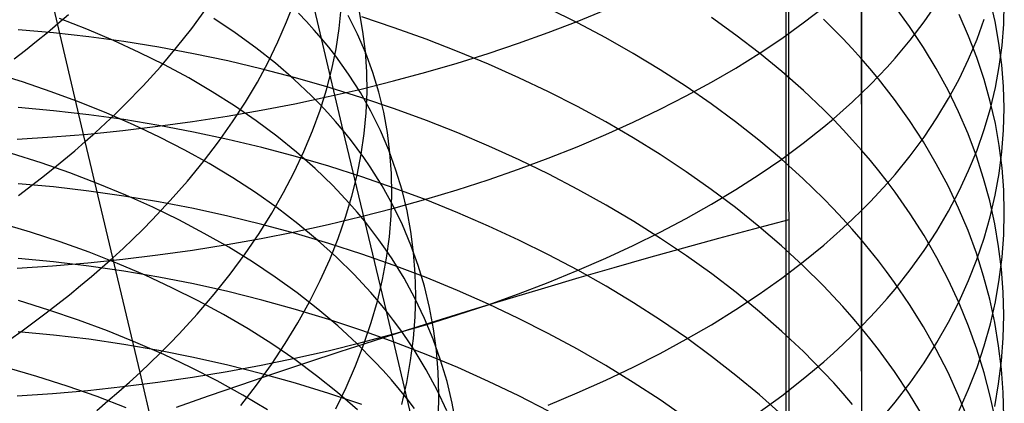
# Model space of a CAD drawing. Extents: x -383 to 1849, y -1185 to -529.
# Tile 515 of 656: x 455.49 to 468.94, y -1071.41 to -1066.17. Entities that reach past the tile are written whole.
import ezdxf

# ---------------------------------------------------------------- set-up
doc = ezdxf.new("R2010")
doc.units = 0
doc.layers.add('PREDEFINITO', color=7, linetype='CONTINUOUS')

msp = doc.modelspace()

# ---------------------------------------------------------------- linework, layer by layer
at = {"layer": 'PREDEFINITO'}
for p, q in [((465.96, -885.974, 440.631), (465.998, -1075.436, 439.084)), ((465.965, -1078.013, 439.038), (465.91, -902.932, 440.751)), ((466.994, -1064.158, 640.771), (466.987, -1066.703, 638.832)), ((456.385, -1067.838, 492.449), (455.627, -1064.6, 490.431)), ((459.615, -1066.431, 509.874), (459.311, -1065.151, 508.854)), ((466.994, -1065.557, 657.761), (466.994, -1067.178, 656.777)), ((459.137, -1066.203, 497.754), (459.242, -1065.929, 498.149)), ((467.847, -1066.203, 655.322), (468.022, -1065.95, 654.944)), ((468.817, -1066.196, 646.098), (468.748, -1065.902, 645.711)), ((468.936, -1066.235, 649.054), (468.943, -1065.945, 648.657)), ((456.012, -1066.224, 491.428), (456.154, -1066.102, 491.585)), ((457.84, -1066.291, 494.459), (458.033, -1066.027, 494.823)), ((459.407, -1066.199, 510.248), (459.298, -1066.085, 510.434)), ((459.856, -1066.294, 500.787), (459.884, -1066.019, 501.194)), ((460.18, -1066.335, 503.859), (460.131, -1066.066, 504.266)), ((463.109, -1066.217, 633.613), (462.713, -1066.019, 633.4)), ((463.108, -1066.196, 662.422), (463.495, -1066.037, 662.164)), ((466.196, -1066.218, 658.792), (466.477, -1066.003, 658.456)), ((467.649, -1066.265, 640.816), (467.444, -1065.984, 640.474)), ((455.868, -1066.346, 491.275), (456.012, -1066.224, 491.428)), ((456.406, -1066.303, 516.3), (456.032, -1066.158, 516.584)), ((458.435, -1066.353, 513.071), (458.142, -1066.156, 513.408)), ((459.018, -1066.477, 497.363), (459.137, -1066.203, 497.754)), ((459.513, -1066.314, 510.062), (459.407, -1066.199, 510.248)), ((460.106, -1066.37, 506.902), (459.978, -1066.115, 507.298)), ((460.606, -1066.283, 631.505), (460.162, -1066.136, 631.352)), ((462.711, -1066.348, 662.669), (463.108, -1066.196, 662.422)), ((463.496, -1066.422, 633.835), (463.109, -1066.217, 633.613)), ((465.276, -1066.383, 636.074), (464.944, -1066.144, 635.806)), ((465.902, -1066.429, 659.12), (466.196, -1066.218, 658.792)), ((466.605, -1066.297, 638.359), (466.471, -1066.165, 638.204)), ((467.657, -1066.453, 655.695), (467.847, -1066.203, 655.322)), ((468.455, -1066.396, 643.6), (468.326, -1066.103, 643.23)), ((468.571, -1066.44, 652.414), (468.67, -1066.165, 652.021)), ((468.87, -1066.492, 646.488), (468.817, -1066.196, 646.098)), ((468.913, -1066.524, 649.451), (468.936, -1066.235, 649.054)), ((455.951, -1066.353, 629.485), (455.467, -1066.31, 629.443)), ((455.72, -1066.467, 491.124), (455.868, -1066.346, 491.275)), ((456.434, -1066.407, 629.539), (455.951, -1066.353, 629.485)), ((456.77, -1066.457, 516.008), (456.406, -1066.303, 516.3)), ((457.633, -1066.554, 494.102), (457.84, -1066.291, 494.459)), ((458.716, -1066.557, 512.727), (458.435, -1066.353, 513.071)), ((459.615, -1066.431, 509.874), (459.513, -1066.314, 510.062)), ((459.812, -1066.572, 500.382), (459.856, -1066.294, 500.787)), ((460.219, -1066.63, 506.504), (460.106, -1066.37, 506.902)), ((460.214, -1066.608, 503.451), (460.18, -1066.335, 503.859)), ((461.042, -1066.44, 631.667), (460.606, -1066.283, 631.505)), ((462.305, -1066.494, 662.907), (462.711, -1066.348, 662.669)), ((466.736, -1066.431, 638.515), (466.605, -1066.297, 638.359)), ((467.839, -1066.551, 641.163), (467.649, -1066.265, 640.816)), ((455.568, -1066.587, 490.976), (455.72, -1066.467, 491.124)), ((456.913, -1066.473, 629.605), (456.434, -1066.407, 629.539)), ((457.123, -1066.619, 515.709), (456.77, -1066.457, 516.008)), ((457.39, -1066.55, 629.681), (456.913, -1066.473, 629.605)), ((458.885, -1066.751, 496.977), (459.018, -1066.477, 497.363)), ((459.713, -1066.55, 509.685), (459.615, -1066.431, 509.874)), ((459.908, -1067.684, 510.93), (459.615, -1066.431, 509.874)), ((461.472, -1066.606, 631.839), (461.042, -1066.44, 631.667)), ((461.89, -1066.633, 663.133), (462.305, -1066.494, 662.907)), ((463.873, -1066.636, 634.065), (463.496, -1066.422, 633.835)), ((465.596, -1066.629, 636.349), (465.276, -1066.383, 636.074)), ((465.595, -1066.634, 659.439), (465.902, -1066.429, 659.12)), ((466.864, -1066.566, 638.672), (466.736, -1066.431, 638.515)), ((467.451, -1066.699, 656.062), (467.657, -1066.453, 655.695)), ((468.569, -1066.691, 643.973), (468.455, -1066.396, 643.6)), ((468.456, -1066.712, 652.805), (468.571, -1066.44, 652.414)), ((468.909, -1066.788, 646.878), (468.87, -1066.492, 646.488)), ((455.413, -1066.707, 490.83), (455.568, -1066.587, 490.976)), ((457.466, -1066.79, 515.402), (457.123, -1066.619, 515.709)), ((457.864, -1066.638, 629.769), (457.39, -1066.55, 629.681)), ((457.411, -1066.815, 493.754), (457.633, -1066.554, 494.102)), ((458.334, -1066.737, 629.868), (457.864, -1066.638, 629.769)), ((458.983, -1066.768, 512.377), (458.716, -1066.557, 512.727)), ((459.807, -1066.67, 509.496), (459.713, -1066.55, 509.685)), ((459.754, -1066.85, 499.98), (459.812, -1066.572, 500.382)), ((460.232, -1066.884, 503.044), (460.214, -1066.608, 503.451)), ((460.315, -1066.894, 506.104), (460.219, -1066.63, 506.504)), ((461.467, -1066.765, 663.349), (461.89, -1066.633, 663.133)), ((461.894, -1066.781, 632.021), (461.472, -1066.606, 631.839)), ((464.239, -1066.858, 634.304), (463.873, -1066.636, 634.065)), ((465.274, -1066.833, 659.75), (465.595, -1066.634, 659.439)), ((465.903, -1066.881, 636.633), (465.596, -1066.629, 636.349)), ((466.987, -1066.703, 638.832), (466.864, -1066.566, 638.672)), ((468.014, -1066.841, 641.515), (467.839, -1066.551, 641.163)), ((468.875, -1066.812, 649.847), (468.913, -1066.524, 649.451)), ((458.8, -1066.847, 629.977), (458.334, -1066.737, 629.868)), ((458.737, -1067.025, 496.597), (458.885, -1066.751, 496.977)), ((459.236, -1066.986, 512.023), (458.983, -1066.768, 512.377)), ((459.897, -1066.792, 509.305), (459.807, -1066.67, 509.496)), ((461.037, -1066.89, 663.553), (461.467, -1066.765, 663.349)), ((467.107, -1066.841, 638.993), (466.987, -1066.703, 638.832)), ((466.987, -1066.703, 638.832), (466.994, -1067.956, 637.837)), ((467.342, -1066.821, 656.244), (467.451, -1066.699, 656.062)), ((468.327, -1066.983, 653.191), (468.456, -1066.712, 652.805)), ((468.668, -1066.989, 644.35), (468.569, -1066.691, 643.973)), ((455.526, -1067.023, 518.135), (455.123, -1066.899, 518.39)), ((457.176, -1067.075, 493.414), (457.411, -1066.815, 493.754)), ((457.798, -1066.969, 515.088), (457.466, -1066.79, 515.402)), ((459.26, -1066.967, 630.097), (458.8, -1066.847, 629.977)), ((459.681, -1067.13, 499.581), (459.754, -1066.85, 499.98)), ((459.983, -1066.916, 509.114), (459.897, -1066.792, 509.305)), ((460.236, -1067.162, 502.639), (460.232, -1066.884, 503.044)), ((460.397, -1067.163, 505.704), (460.315, -1066.894, 506.104)), ((460.599, -1067.009, 663.746), (461.037, -1066.89, 663.553)), ((462.308, -1066.965, 632.211), (461.894, -1066.781, 632.021)), ((464.595, -1067.087, 634.551), (464.239, -1066.858, 634.304)), ((464.941, -1067.027, 660.052), (465.274, -1066.833, 659.75)), ((466.197, -1067.141, 636.923), (465.903, -1066.881, 636.633)), ((467.223, -1066.98, 639.155), (467.107, -1066.841, 638.993)), ((467.23, -1066.941, 656.423), (467.342, -1066.821, 656.244)), ((468.174, -1067.135, 641.872), (468.014, -1066.841, 641.515)), ((468.821, -1067.1, 650.242), (468.875, -1066.812, 649.847)), ((468.932, -1067.085, 647.269), (468.909, -1066.788, 646.878)), ((455.92, -1067.156, 517.871), (455.526, -1067.023, 518.135)), ((458.118, -1067.156, 514.768), (457.798, -1066.969, 515.088)), ((458.574, -1067.298, 496.224), (458.737, -1067.025, 496.597)), ((459.475, -1067.212, 511.663), (459.236, -1066.986, 512.023)), ((459.716, -1067.098, 630.227), (459.26, -1066.967, 630.097)), ((460.144, -1067.167, 508.728), (459.983, -1066.916, 509.114)), ((460.155, -1067.12, 663.927), (460.599, -1067.009, 663.746)), ((462.713, -1067.158, 632.411), (462.308, -1066.965, 632.211)), ((464.597, -1067.215, 660.345), (464.941, -1067.027, 660.052)), ((467.114, -1067.06, 656.601), (467.23, -1066.941, 656.423)), ((467.335, -1067.121, 639.319), (467.223, -1066.98, 639.155)), ((468.182, -1067.25, 653.574), (468.327, -1066.983, 653.191)), ((468.752, -1067.289, 644.729), (468.668, -1066.989, 644.35)), ((456.304, -1067.298, 517.6), (455.92, -1067.156, 517.871)), ((456.926, -1067.332, 493.083), (457.176, -1067.075, 493.414)), ((458.425, -1067.351, 514.441), (458.118, -1067.156, 514.768)), ((459.593, -1067.41, 499.186), (459.681, -1067.13, 499.581)), ((459.705, -1067.224, 664.096), (460.155, -1067.12, 663.927)), ((460.166, -1067.238, 630.367), (459.716, -1067.098, 630.227)), ((460.289, -1067.424, 508.34), (460.144, -1067.167, 508.728)), ((460.224, -1067.443, 502.234), (460.236, -1067.162, 502.639)), ((460.463, -1067.436, 505.302), (460.397, -1067.163, 505.704)), ((463.109, -1067.36, 632.62), (462.713, -1067.158, 632.411)), ((464.939, -1067.324, 634.806), (464.595, -1067.087, 634.551)), ((466.477, -1067.406, 637.221), (466.197, -1067.141, 636.923)), ((466.87, -1067.295, 656.951), (466.994, -1067.178, 656.777)), ((466.994, -1067.178, 656.777), (467.114, -1067.06, 656.601)), ((466.994, -1067.178, 656.777), (466.994, -1068.778, 655.761)), ((467.444, -1067.263, 639.485), (467.335, -1067.121, 639.319)), ((468.318, -1067.432, 642.233), (468.174, -1067.135, 641.872)), ((468.753, -1067.386, 650.635), (468.821, -1067.1, 650.242)), ((468.94, -1067.383, 647.661), (468.932, -1067.085, 647.269)), ((456.68, -1067.449, 517.32), (456.304, -1067.298, 517.6)), ((458.397, -1067.57, 495.857), (458.574, -1067.298, 496.224)), ((459.249, -1067.32, 664.253), (459.705, -1067.224, 664.096)), ((459.589, -1067.328, 511.481), (459.475, -1067.212, 511.663)), ((460.609, -1067.389, 630.517), (460.166, -1067.238, 630.367)), ((464.241, -1067.397, 660.629), (464.597, -1067.215, 660.345)), ((466.743, -1067.41, 657.124), (466.87, -1067.295, 656.951)), ((467.649, -1067.551, 639.821), (467.444, -1067.263, 639.485)), ((468.022, -1067.515, 653.953), (468.182, -1067.25, 653.574)), ((468.821, -1067.591, 645.11), (468.752, -1067.289, 644.729)), ((455.951, -1067.416, 628.491), (455.467, -1067.372, 628.449)), ((456.433, -1067.471, 628.544), (455.951, -1067.416, 628.491)), ((456.796, -1067.459, 492.921), (456.926, -1067.332, 493.083)), ((458.322, -1067.49, 664.529), (458.788, -1067.409, 664.397)), ((458.721, -1067.553, 514.108), (458.425, -1067.351, 514.441)), ((458.788, -1067.409, 664.397), (459.249, -1067.32, 664.253)), ((459.49, -1067.691, 498.795), (459.593, -1067.41, 499.186)), ((459.7, -1067.445, 511.299), (459.589, -1067.328, 511.481)), ((459.806, -1067.564, 511.115), (459.7, -1067.445, 511.299)), ((460.197, -1067.726, 501.832), (460.224, -1067.443, 502.234)), ((460.418, -1067.687, 507.949), (460.289, -1067.424, 508.34)), ((460.514, -1067.712, 504.9), (460.463, -1067.436, 505.302)), ((461.046, -1067.549, 630.676), (460.609, -1067.389, 630.517)), ((463.496, -1067.57, 632.838), (463.109, -1067.36, 632.62)), ((463.873, -1067.574, 660.904), (464.241, -1067.397, 660.629)), ((465.271, -1067.568, 635.069), (464.939, -1067.324, 634.806)), ((466.612, -1067.541, 637.372), (466.477, -1067.406, 637.221)), ((466.611, -1067.525, 657.294), (466.743, -1067.41, 657.124)), ((468.448, -1067.733, 642.598), (468.318, -1067.432, 642.233)), ((468.669, -1067.671, 651.026), (468.753, -1067.386, 650.635)), ((468.932, -1067.68, 648.053), (468.94, -1067.383, 647.661)), ((456.913, -1067.538, 628.608), (456.433, -1067.471, 628.544)), ((456.663, -1067.586, 492.761), (456.796, -1067.459, 492.921)), ((457.045, -1067.609, 517.032), (456.68, -1067.449, 517.32)), ((457.39, -1067.617, 628.683), (456.913, -1067.538, 628.608)), ((457.377, -1067.628, 664.754), (457.851, -1067.563, 664.649)), ((457.851, -1067.563, 664.649), (458.322, -1067.49, 664.529)), ((458.206, -1067.841, 495.496), (458.397, -1067.57, 495.857)), ((459.003, -1067.764, 513.77), (458.721, -1067.553, 514.108)), ((459.908, -1067.684, 510.93), (459.806, -1067.564, 511.115)), ((461.476, -1067.719, 630.845), (461.046, -1067.549, 630.676)), ((463.873, -1067.788, 633.064), (463.496, -1067.57, 632.838)), ((463.496, -1067.743, 661.169), (463.873, -1067.574, 660.904)), ((465.59, -1067.819, 635.34), (465.271, -1067.568, 635.069)), ((466.476, -1067.638, 657.463), (466.611, -1067.525, 657.294)), ((466.743, -1067.678, 637.525), (466.612, -1067.541, 637.372)), ((467.839, -1067.843, 640.162), (467.649, -1067.551, 639.821)), ((467.847, -1067.776, 654.326), (468.022, -1067.515, 653.953)), ((456.385, -1067.838, 492.449), (456.526, -1067.712, 492.604)), ((456.42, -1067.734, 664.926), (456.9, -1067.685, 664.847)), ((456.526, -1067.712, 492.604), (456.663, -1067.586, 492.761)), ((456.9, -1067.685, 664.847), (457.377, -1067.628, 664.754)), ((457.401, -1067.777, 516.737), (457.045, -1067.609, 517.032)), ((457.863, -1067.707, 628.769), (457.39, -1067.617, 628.683)), ((458.333, -1067.807, 628.866), (457.863, -1067.707, 628.769)), ((459.373, -1067.973, 498.409), (459.49, -1067.691, 498.795)), ((460.007, -1067.807, 510.744), (459.908, -1067.684, 510.93)), ((460.499, -1070.154, 513.084), (459.908, -1067.684, 510.93)), ((460.532, -1067.954, 507.557), (460.418, -1067.687, 507.949)), ((460.549, -1067.992, 504.499), (460.514, -1067.712, 504.9)), ((466.196, -1067.86, 657.794), (466.476, -1067.638, 657.463)), ((466.87, -1067.816, 637.68), (466.743, -1067.678, 637.525)), ((468.57, -1067.954, 651.414), (468.669, -1067.671, 651.026)), ((468.874, -1067.893, 645.493), (468.821, -1067.591, 645.11)), ((468.91, -1067.977, 648.445), (468.932, -1067.68, 648.053)), ((455.453, -1067.805, 665.042), (455.937, -1067.774, 664.991)), ((455.937, -1067.774, 664.991), (456.42, -1067.734, 664.926)), ((456.241, -1067.962, 492.297), (456.385, -1067.838, 492.449)), ((456.761, -1069.425, 493.509), (456.385, -1067.838, 492.449)), ((457.745, -1067.954, 516.435), (457.401, -1067.777, 516.737)), ((458.001, -1068.111, 495.144), (458.206, -1067.841, 495.496)), ((458.799, -1067.919, 628.973), (458.333, -1067.807, 628.866)), ((459.271, -1067.982, 513.426), (459.003, -1067.764, 513.77)), ((460.102, -1067.931, 510.557), (460.007, -1067.807, 510.744)), ((460.156, -1068.01, 501.432), (460.197, -1067.726, 501.832)), ((461.898, -1067.898, 631.024), (461.476, -1067.719, 630.845)), ((463.108, -1067.907, 661.424), (463.496, -1067.743, 661.169)), ((464.239, -1068.015, 633.298), (463.873, -1067.788, 633.064)), ((465.897, -1068.077, 635.618), (465.59, -1067.819, 635.34)), ((466.994, -1067.956, 637.837), (466.87, -1067.816, 637.68)), ((467.657, -1068.033, 654.694), (467.847, -1067.776, 654.326)), ((468.014, -1068.14, 640.509), (467.839, -1067.843, 640.162)), ((468.562, -1068.036, 642.966), (468.448, -1067.733, 642.598)), ((456.094, -1068.086, 492.148), (456.241, -1067.962, 492.297)), ((458.078, -1068.139, 516.126), (457.745, -1067.954, 516.435)), ((459.259, -1068.042, 629.09), (458.799, -1067.919, 628.973)), ((459.241, -1068.254, 498.028), (459.373, -1067.973, 498.409)), ((459.526, -1068.207, 513.076), (459.271, -1067.982, 513.426)), ((460.193, -1068.056, 510.369), (460.102, -1067.931, 510.557)), ((460.631, -1068.226, 507.163), (460.532, -1067.954, 507.557)), ((462.313, -1068.087, 631.211), (461.898, -1067.898, 631.024)), ((462.711, -1068.064, 661.668), (463.108, -1067.907, 661.424)), ((465.902, -1068.076, 658.118), (466.196, -1067.86, 657.794)), ((466.994, -1067.956, 637.837), (466.987, -1070.381, 635.749)), ((467.114, -1068.097, 637.995), (466.994, -1067.956, 637.837)), ((468.456, -1068.234, 651.799), (468.57, -1067.954, 651.414)), ((468.872, -1068.274, 648.835), (468.91, -1067.977, 648.445)), ((468.912, -1068.197, 645.878), (468.874, -1067.893, 645.493)), ((455.781, -1068.129, 519.173), (455.377, -1068, 519.423)), ((455.943, -1068.209, 492.001), (456.094, -1068.086, 492.148)), ((457.781, -1068.378, 494.799), (458.001, -1068.111, 495.144)), ((459.715, -1068.175, 629.218), (459.259, -1068.042, 629.09)), ((460.099, -1068.296, 501.035), (460.156, -1068.01, 501.432)), ((460.279, -1068.183, 510.18), (460.193, -1068.056, 510.369)), ((460.57, -1068.274, 504.098), (460.549, -1067.992, 504.499)), ((462.305, -1068.214, 661.903), (462.711, -1068.064, 661.668)), ((462.718, -1068.284, 631.408), (462.313, -1068.087, 631.211)), ((464.594, -1068.249, 633.541), (464.239, -1068.015, 633.298)), ((465.594, -1068.288, 658.433), (465.902, -1068.076, 658.118)), ((466.191, -1068.342, 635.903), (465.897, -1068.077, 635.618)), ((467.23, -1068.239, 638.155), (467.114, -1068.097, 637.995)), ((467.451, -1068.286, 655.056), (467.657, -1068.033, 654.694)), ((468.661, -1068.342, 643.337), (468.562, -1068.036, 642.966)), ((456.176, -1068.266, 518.913), (455.781, -1068.129, 519.173)), ((455.789, -1068.331, 491.857), (455.943, -1068.209, 492.001)), ((458.4, -1068.332, 515.811), (458.078, -1068.139, 516.126)), ((459.095, -1068.535, 497.653), (459.241, -1068.254, 498.028)), ((459.767, -1068.439, 512.722), (459.526, -1068.207, 513.076)), ((460.165, -1068.318, 629.355), (459.715, -1068.175, 629.218)), ((460.441, -1068.442, 509.8), (460.279, -1068.183, 510.18)), ((460.714, -1068.502, 506.768), (460.631, -1068.226, 507.163)), ((461.89, -1068.358, 662.127), (462.305, -1068.214, 661.903)), ((464.938, -1068.491, 633.791), (464.594, -1068.249, 633.541)), ((467.342, -1068.383, 638.316), (467.23, -1068.239, 638.155)), ((468.174, -1068.441, 640.859), (468.014, -1068.14, 640.509)), ((468.327, -1068.512, 652.18), (468.456, -1068.234, 651.799)), ((468.935, -1068.502, 646.263), (468.912, -1068.197, 645.878)), ((455.472, -1068.573, 491.577), (455.789, -1068.331, 491.857)), ((456.563, -1068.413, 518.646), (456.176, -1068.266, 518.913)), ((457.547, -1068.644, 494.463), (457.781, -1068.378, 494.799)), ((458.709, -1068.533, 515.489), (458.4, -1068.332, 515.811)), ((460.028, -1068.583, 500.641), (460.099, -1068.296, 501.035)), ((460.608, -1068.472, 629.502), (460.165, -1068.318, 629.355)), ((460.575, -1068.56, 503.698), (460.57, -1068.274, 504.098)), ((461.468, -1068.495, 662.339), (461.89, -1068.358, 662.127)), ((463.115, -1068.49, 631.613), (462.718, -1068.284, 631.408)), ((465.274, -1068.493, 658.74), (465.594, -1068.288, 658.433)), ((466.471, -1068.614, 636.196), (466.191, -1068.342, 635.903)), ((467.342, -1068.411, 655.235), (467.451, -1068.286, 655.056)), ((467.45, -1068.528, 638.479), (467.342, -1068.383, 638.316)), ((468.745, -1068.649, 643.711), (468.661, -1068.342, 643.337)), ((468.819, -1068.569, 649.225), (468.872, -1068.274, 648.835)), ((455.95, -1068.457, 627.474), (455.466, -1068.413, 627.434)), ((456.432, -1068.513, 627.526), (455.95, -1068.457, 627.474)), ((456.912, -1068.581, 627.589), (456.432, -1068.513, 627.526)), ((456.94, -1068.57, 518.371), (456.563, -1068.413, 518.646)), ((459.881, -1068.558, 512.543), (459.767, -1068.439, 512.722)), ((460.588, -1068.706, 509.418), (460.441, -1068.442, 509.8)), ((461.045, -1068.635, 629.658), (460.608, -1068.472, 629.502)), ((460.782, -1068.783, 506.372), (460.714, -1068.502, 506.768)), ((461.037, -1068.624, 662.541), (461.468, -1068.495, 662.339)), ((463.502, -1068.705, 631.826), (463.115, -1068.49, 631.613)), ((465.271, -1068.74, 634.049), (464.938, -1068.491, 633.791)), ((464.941, -1068.693, 659.039), (465.274, -1068.493, 658.74)), ((467.23, -1068.534, 655.412), (467.342, -1068.411, 655.235)), ((468.318, -1068.745, 641.215), (468.174, -1068.441, 640.859)), ((468.182, -1068.787, 652.558), (468.327, -1068.512, 652.18)), ((468.943, -1068.807, 646.649), (468.935, -1068.502, 646.263)), ((457.388, -1068.661, 627.662), (456.912, -1068.581, 627.589)), ((457.307, -1068.735, 518.088), (456.94, -1068.57, 518.371)), ((457.299, -1068.907, 494.136), (457.547, -1068.644, 494.463)), ((459.006, -1068.742, 515.161), (458.709, -1068.533, 515.489)), ((458.934, -1068.815, 497.283), (459.095, -1068.535, 497.653)), ((459.992, -1068.679, 512.363), (459.881, -1068.558, 512.543)), ((459.942, -1068.871, 500.251), (460.028, -1068.583, 500.641)), ((460.565, -1068.848, 503.3), (460.575, -1068.56, 503.698)), ((460.6, -1068.746, 662.732), (461.037, -1068.624, 662.541)), ((461.475, -1068.809, 629.824), (461.045, -1068.635, 629.658)), ((466.605, -1068.752, 636.345), (466.471, -1068.614, 636.196)), ((466.994, -1068.778, 655.761), (467.114, -1068.657, 655.588)), ((467.114, -1068.657, 655.588), (467.23, -1068.534, 655.412)), ((467.656, -1068.822, 638.808), (467.45, -1068.528, 638.479)), ((468.813, -1068.959, 644.087), (468.745, -1068.649, 643.711)), ((468.751, -1068.864, 649.612), (468.819, -1068.569, 649.225)), ((457.664, -1068.908, 517.797), (457.307, -1068.735, 518.088)), ((457.862, -1068.752, 627.746), (457.388, -1068.661, 627.662)), ((458.331, -1068.855, 627.84), (457.862, -1068.752, 627.746)), ((459.29, -1068.959, 514.827), (459.006, -1068.742, 515.161)), ((460.1, -1068.801, 512.182), (459.992, -1068.679, 512.363)), ((460.156, -1068.861, 662.91), (460.6, -1068.746, 662.732)), ((460.719, -1068.976, 509.032), (460.588, -1068.706, 509.418)), ((460.834, -1069.066, 505.976), (460.782, -1068.783, 506.372)), ((463.879, -1068.928, 632.048), (463.502, -1068.705, 631.826)), ((464.596, -1068.887, 659.328), (464.941, -1068.693, 659.039)), ((465.59, -1068.996, 634.315), (465.271, -1068.74, 634.049)), ((466.736, -1068.891, 636.495), (466.605, -1068.752, 636.345)), ((466.87, -1068.899, 655.933), (466.994, -1068.778, 655.761)), ((466.994, -1068.778, 655.761), (466.994, -1070.358, 654.715)), ((468.022, -1069.059, 652.931), (468.182, -1068.787, 652.558)), ((468.448, -1069.053, 641.573), (468.318, -1068.745, 641.215)), ((457.17, -1069.038, 493.975), (457.299, -1068.907, 494.136)), ((458.01, -1069.091, 517.5), (457.664, -1068.908, 517.797)), ((458.796, -1068.968, 627.945), (458.331, -1068.855, 627.84)), ((458.759, -1069.094, 496.92), (458.934, -1068.815, 497.283)), ((459.705, -1068.968, 663.078), (460.156, -1068.861, 662.91)), ((459.841, -1069.159, 499.865), (459.942, -1068.871, 500.251)), ((460.203, -1068.925, 512), (460.1, -1068.801, 512.182)), ((460.302, -1069.051, 511.817), (460.203, -1068.925, 512)), ((460.54, -1069.137, 502.903), (460.565, -1068.848, 503.3)), ((461.897, -1068.991, 629.999), (461.475, -1068.809, 629.824)), ((464.245, -1069.159, 632.278), (463.879, -1068.928, 632.048)), ((464.24, -1069.075, 659.608), (464.596, -1068.887, 659.328)), ((465.997, -1068.904, 439.199), (465.518, -1069.032, 439.15)), ((466.864, -1069.033, 636.647), (466.736, -1068.891, 636.495)), ((466.743, -1069.017, 656.103), (466.87, -1068.899, 655.933)), ((467.846, -1069.121, 639.143), (467.656, -1068.822, 638.808)), ((468.667, -1069.156, 649.997), (468.751, -1068.864, 649.612)), ((468.935, -1069.112, 647.034), (468.943, -1068.807, 646.649)), ((455.637, -1069.075, 520.481), (455.224, -1068.951, 520.718)), ((457.037, -1069.168, 493.818), (457.17, -1069.038, 493.975)), ((459.257, -1069.093, 628.06), (458.796, -1068.968, 627.945)), ((459.249, -1069.068, 663.233), (459.705, -1068.968, 663.078)), ((459.56, -1069.183, 514.488), (459.29, -1068.959, 514.827)), ((460.398, -1069.178, 511.632), (460.302, -1069.051, 511.817)), ((460.835, -1069.251, 508.645), (460.719, -1068.976, 509.032)), ((462.311, -1069.183, 630.183), (461.897, -1068.991, 629.999)), ((465.518, -1069.032, 439.15), (465.039, -1069.162, 439.091)), ((465.897, -1069.26, 634.588), (465.59, -1068.996, 634.315)), ((466.611, -1069.135, 656.272), (466.743, -1069.017, 656.103)), ((466.987, -1069.175, 636.801), (466.864, -1069.033, 636.647)), ((467.847, -1069.327, 653.299), (468.022, -1069.059, 652.931)), ((468.562, -1069.363, 641.936), (468.448, -1069.053, 641.573)), ((468.866, -1069.27, 644.465), (468.813, -1068.959, 644.087)), ((456.041, -1069.208, 520.235), (455.637, -1069.075, 520.481)), ((456.901, -1069.297, 493.662), (457.037, -1069.168, 493.818)), ((458.345, -1069.281, 517.196), (458.01, -1069.091, 517.5)), ((458.322, -1069.243, 663.506), (458.788, -1069.159, 663.376)), ((458.569, -1069.371, 496.565), (458.759, -1069.094, 496.92)), ((458.788, -1069.159, 663.376), (459.249, -1069.068, 663.233)), ((459.712, -1069.228, 628.184), (459.257, -1069.093, 628.06)), ((459.817, -1069.415, 514.144), (459.56, -1069.183, 514.488)), ((459.725, -1069.448, 499.484), (459.841, -1069.159, 499.865)), ((460.489, -1069.307, 511.447), (460.398, -1069.178, 511.632)), ((460.501, -1069.429, 502.509), (460.54, -1069.137, 502.903)), ((460.871, -1069.354, 505.58), (460.834, -1069.066, 505.976)), ((462.717, -1069.384, 630.375), (462.311, -1069.183, 630.183)), ((463.873, -1069.256, 659.879), (464.24, -1069.075, 659.608)), ((464.601, -1069.398, 632.516), (464.245, -1069.159, 632.278)), ((465.039, -1069.162, 439.091), (464.561, -1069.293, 439.023)), ((466.477, -1069.251, 656.438), (466.611, -1069.135, 656.272)), ((467.107, -1069.32, 636.956), (466.987, -1069.175, 636.801)), ((468.021, -1069.425, 639.483), (467.846, -1069.121, 639.143)), ((468.569, -1069.447, 650.38), (468.667, -1069.156, 649.997)), ((468.912, -1069.417, 647.42), (468.935, -1069.112, 647.034)), ((456.437, -1069.35, 519.98), (456.041, -1069.208, 520.235)), ((456.761, -1069.425, 493.509), (456.901, -1069.297, 493.662)), ((457.378, -1069.386, 663.728), (457.852, -1069.319, 663.623)), ((457.852, -1069.319, 663.623), (458.322, -1069.243, 663.506)), ((458.669, -1069.48, 516.886), (458.345, -1069.281, 517.196)), ((460.162, -1069.374, 628.318), (459.712, -1069.228, 628.184)), ((460.577, -1069.438, 511.261), (460.489, -1069.307, 511.447)), ((460.935, -1069.531, 508.257), (460.835, -1069.251, 508.645)), ((463.496, -1069.431, 660.141), (463.873, -1069.256, 659.879)), ((464.561, -1069.293, 439.023), (464.083, -1069.427, 438.946)), ((466.191, -1069.53, 634.868), (465.897, -1069.26, 634.588)), ((466.196, -1069.48, 656.765), (466.477, -1069.251, 656.438)), ((467.223, -1069.465, 637.114), (467.107, -1069.32, 636.956)), ((467.657, -1069.591, 653.662), (467.847, -1069.327, 653.299)), ((468.904, -1069.582, 644.844), (468.866, -1069.27, 644.465)), ((455.951, -1069.48, 626.44), (455.467, -1069.435, 626.4)), ((456.42, -1069.494, 663.898), (456.9, -1069.444, 663.82)), ((456.825, -1069.502, 519.718), (456.437, -1069.35, 519.98)), ((456.618, -1069.553, 493.359), (456.761, -1069.425, 493.509)), ((457.133, -1070.992, 494.601), (456.761, -1069.425, 493.509)), ((456.9, -1069.444, 663.82), (457.378, -1069.386, 663.728)), ((458.365, -1069.647, 496.216), (458.569, -1069.371, 496.565)), ((459.595, -1069.736, 499.108), (459.725, -1069.448, 499.484)), ((460.059, -1069.654, 513.795), (459.817, -1069.415, 514.144)), ((460.605, -1069.53, 628.462), (460.162, -1069.374, 628.318)), ((460.446, -1069.721, 502.118), (460.501, -1069.429, 502.509)), ((460.741, -1069.704, 510.887), (460.577, -1069.438, 511.261)), ((460.894, -1069.644, 505.184), (460.871, -1069.354, 505.58)), ((463.114, -1069.594, 630.576), (462.717, -1069.384, 630.375)), ((463.108, -1069.6, 660.392), (463.496, -1069.431, 660.141)), ((464.083, -1069.427, 438.946), (463.607, -1069.563, 438.859)), ((464.945, -1069.645, 632.762), (464.601, -1069.398, 632.516)), ((467.335, -1069.613, 637.272), (467.223, -1069.465, 637.114)), ((468.181, -1069.732, 639.828), (468.021, -1069.425, 639.483)), ((468.455, -1069.735, 650.76), (468.569, -1069.447, 650.38)), ((468.661, -1069.676, 642.301), (468.562, -1069.363, 641.936)), ((468.874, -1069.721, 647.804), (468.912, -1069.417, 647.42)), ((455.453, -1069.568, 664.013), (455.937, -1069.536, 663.962)), ((455.937, -1069.536, 663.962), (456.42, -1069.494, 663.898)), ((456.433, -1069.537, 626.491), (455.951, -1069.48, 626.44)), ((456.913, -1069.607, 626.552), (456.433, -1069.537, 626.491)), ((456.471, -1069.679, 493.211), (456.618, -1069.553, 493.359)), ((457.202, -1069.663, 519.448), (456.825, -1069.502, 519.718)), ((458.98, -1069.687, 516.569), (458.669, -1069.48, 516.886)), ((461.042, -1069.696, 628.615), (460.605, -1069.53, 628.462)), ((461.02, -1069.814, 507.867), (460.935, -1069.531, 508.257)), ((462.711, -1069.762, 660.634), (463.108, -1069.6, 660.392)), ((463.501, -1069.813, 630.786), (463.114, -1069.594, 630.576)), ((463.607, -1069.563, 438.859), (463.131, -1069.7, 438.762)), ((465.902, -1069.703, 657.084), (466.196, -1069.48, 656.765)), ((466.471, -1069.808, 635.155), (466.191, -1069.53, 634.868)), ((467.451, -1069.852, 654.019), (467.657, -1069.591, 653.662)), ((468.927, -1069.895, 645.223), (468.904, -1069.582, 644.844)), ((456.321, -1069.805, 493.066), (456.471, -1069.679, 493.211)), ((457.39, -1069.688, 626.624), (456.913, -1069.607, 626.552)), ((457.57, -1069.833, 519.17), (457.202, -1069.663, 519.448)), ((457.863, -1069.781, 626.707), (457.39, -1069.688, 626.624)), ((458.147, -1069.921, 495.876), (458.365, -1069.647, 496.216)), ((459.279, -1069.903, 516.246), (458.98, -1069.687, 516.569)), ((460.175, -1069.776, 513.619), (460.059, -1069.654, 513.795)), ((460.376, -1070.015, 501.73), (460.446, -1069.721, 502.118)), ((460.889, -1069.975, 510.51), (460.741, -1069.704, 510.887)), ((460.901, -1069.937, 504.79), (460.894, -1069.644, 505.184)), ((461.471, -1069.872, 628.777), (461.042, -1069.696, 628.615)), ((463.131, -1069.7, 438.762), (462.658, -1069.84, 438.657)), ((465.277, -1069.899, 633.016), (464.945, -1069.645, 632.762)), ((465.594, -1069.92, 657.395), (465.902, -1069.703, 657.084)), ((467.444, -1069.761, 637.432), (467.335, -1069.613, 637.272)), ((468.326, -1070.043, 640.176), (468.181, -1069.732, 639.828)), ((468.745, -1069.991, 642.669), (468.661, -1069.676, 642.301)), ((468.821, -1070.024, 648.187), (468.874, -1069.721, 647.804)), ((456.168, -1069.93, 492.924), (456.321, -1069.805, 493.066)), ((457.928, -1070.012, 518.885), (457.57, -1069.833, 519.17)), ((458.333, -1069.886, 626.799), (457.863, -1069.781, 626.707)), ((459.45, -1070.024, 498.737), (459.595, -1069.736, 499.108)), ((460.287, -1069.9, 513.442), (460.175, -1069.776, 513.619)), ((461.09, -1070.102, 507.476), (461.02, -1069.814, 507.867)), ((462.658, -1069.84, 438.657), (462.186, -1069.981, 438.541)), ((462.305, -1069.917, 660.865), (462.711, -1069.762, 660.634)), ((463.878, -1070.04, 631.003), (463.501, -1069.813, 630.786)), ((466.605, -1069.949, 635.301), (466.471, -1069.808, 635.155)), ((467.342, -1069.98, 654.196), (467.451, -1069.852, 654.019)), ((467.649, -1070.062, 637.756), (467.444, -1069.761, 637.432)), ((468.325, -1070.021, 651.136), (468.455, -1069.735, 650.76)), ((455.852, -1070.177, 492.647), (456.168, -1069.93, 492.924)), ((457.915, -1070.193, 495.543), (458.147, -1069.921, 495.876)), ((458.799, -1070.002, 626.902), (458.333, -1069.886, 626.799)), ((459.259, -1070.129, 627.014), (458.799, -1070.002, 626.902)), ((459.564, -1070.126, 515.918), (459.279, -1069.903, 516.246)), ((460.395, -1070.026, 513.264), (460.287, -1069.9, 513.442)), ((461.022, -1070.252, 510.131), (460.889, -1069.975, 510.51)), ((460.892, -1070.232, 504.397), (460.901, -1069.937, 504.79)), ((461.893, -1070.058, 628.947), (461.471, -1069.872, 628.777)), ((462.186, -1069.981, 438.541), (461.716, -1070.123, 438.416)), ((461.89, -1070.065, 661.086), (462.305, -1069.917, 660.865)), ((465.274, -1070.132, 657.698), (465.594, -1069.92, 657.395)), ((465.597, -1070.161, 633.276), (465.277, -1069.899, 633.016)), ((466.736, -1070.091, 635.449), (466.605, -1069.949, 635.301)), ((467.23, -1070.107, 654.37), (467.342, -1069.98, 654.196)), ((468.813, -1070.308, 643.038), (468.745, -1069.991, 642.669)), ((468.935, -1070.208, 645.604), (468.927, -1069.895, 645.223)), ((455.885, -1070.138, 521.553), (455.471, -1070.01, 521.786)), ((456.292, -1070.276, 521.311), (455.885, -1070.138, 521.553)), ((458.275, -1070.2, 518.593), (457.928, -1070.012, 518.885)), ((459.715, -1070.267, 627.136), (459.259, -1070.129, 627.014)), ((459.291, -1070.311, 498.373), (459.45, -1070.024, 498.737)), ((459.837, -1070.356, 515.585), (459.564, -1070.126, 515.918)), ((460.292, -1070.31, 501.346), (460.376, -1070.015, 501.73)), ((460.499, -1070.154, 513.084), (460.395, -1070.026, 513.264)), ((461.144, -1070.394, 507.085), (461.09, -1070.102, 507.476)), ((461.716, -1070.123, 438.416), (461.248, -1070.268, 438.282)), ((461.468, -1070.205, 661.296), (461.89, -1070.065, 661.086)), ((462.307, -1070.253, 629.127), (461.893, -1070.058, 628.947)), ((464.244, -1070.276, 631.228), (463.878, -1070.04, 631.003)), ((464.941, -1070.338, 657.993), (465.274, -1070.132, 657.698)), ((466.864, -1070.236, 635.598), (466.736, -1070.091, 635.449)), ((467.114, -1070.233, 654.543), (467.23, -1070.107, 654.37)), ((467.839, -1070.368, 638.086), (467.649, -1070.062, 637.756)), ((468.181, -1070.303, 651.508), (468.325, -1070.021, 651.136)), ((468.455, -1070.357, 640.529), (468.326, -1070.043, 640.176)), ((468.753, -1070.325, 648.568), (468.821, -1070.024, 648.187)), ((455.523, -1070.42, 492.38), (455.852, -1070.177, 492.647)), ((457.668, -1070.462, 495.22), (457.915, -1070.193, 495.543)), ((458.61, -1070.396, 518.295), (458.275, -1070.2, 518.593)), ((460.164, -1070.416, 627.267), (459.715, -1070.267, 627.136)), ((460.599, -1070.283, 512.904), (460.499, -1070.154, 513.084)), ((460.783, -1071.353, 514.203), (460.499, -1070.154, 513.084)), ((461.248, -1070.268, 438.282), (460.783, -1070.414, 438.138)), ((460.869, -1070.529, 504.006), (460.892, -1070.232, 504.397)), ((461.139, -1070.534, 509.749), (461.022, -1070.252, 510.131)), ((461.037, -1070.339, 661.495), (461.468, -1070.205, 661.296)), ((462.712, -1070.458, 629.315), (462.307, -1070.253, 629.127)), ((465.904, -1070.43, 633.544), (465.597, -1070.161, 633.276)), ((466.987, -1070.381, 635.749), (466.864, -1070.236, 635.598)), ((466.994, -1070.358, 654.715), (467.114, -1070.233, 654.543)), ((468.927, -1070.521, 645.984), (468.935, -1070.208, 645.604)), ((456.689, -1070.424, 521.06), (456.292, -1070.276, 521.311)), ((458.935, -1070.601, 517.99), (458.61, -1070.396, 518.295)), ((459.117, -1070.596, 498.014), (459.291, -1070.311, 498.373)), ((460.095, -1070.594, 515.246), (459.837, -1070.356, 515.585)), ((460.193, -1070.605, 500.966), (460.292, -1070.31, 501.346)), ((460.696, -1070.414, 512.723), (460.599, -1070.283, 512.904)), ((460.6, -1070.465, 661.683), (461.037, -1070.339, 661.495)), ((461.183, -1070.689, 506.695), (461.144, -1070.394, 507.085)), ((464.6, -1070.519, 631.462), (464.244, -1070.276, 631.228)), ((464.596, -1070.537, 658.278), (464.941, -1070.338, 657.993)), ((466.87, -1070.482, 654.884), (466.994, -1070.358, 654.715)), ((467.107, -1070.529, 635.902), (466.987, -1070.381, 635.749)), ((466.987, -1070.381, 635.749), (466.994, -1071.574, 634.683)), ((466.994, -1070.358, 654.715), (466.994, -1071.918, 653.635)), ((468.014, -1070.678, 638.42), (467.839, -1070.368, 638.086)), ((468.021, -1070.583, 651.876), (468.181, -1070.303, 651.508)), ((468.569, -1070.674, 640.884), (468.455, -1070.357, 640.529)), ((468.669, -1070.625, 648.948), (468.753, -1070.325, 648.568)), ((468.866, -1070.627, 643.41), (468.813, -1070.308, 643.038)), ((455.182, -1070.658, 492.124), (455.523, -1070.42, 492.38)), ((455.95, -1070.48, 625.383), (455.466, -1070.434, 625.344)), ((456.432, -1070.538, 625.432), (455.95, -1070.48, 625.383)), ((456.912, -1070.608, 625.492), (456.432, -1070.538, 625.432)), ((457.078, -1070.581, 520.802), (456.689, -1070.424, 521.06)), ((457.54, -1070.596, 495.062), (457.668, -1070.462, 495.22)), ((460.156, -1070.583, 661.86), (460.6, -1070.465, 661.683)), ((460.608, -1070.575, 627.408), (460.164, -1070.416, 627.267)), ((460.783, -1070.414, 438.138), (460.321, -1070.561, 437.985)), ((460.788, -1070.546, 512.54), (460.696, -1070.414, 512.723)), ((460.831, -1070.828, 503.618), (460.869, -1070.529, 504.006)), ((461.241, -1070.821, 509.366), (461.139, -1070.534, 509.749)), ((463.109, -1070.672, 629.512), (462.712, -1070.458, 629.315)), ((464.24, -1070.73, 658.555), (464.596, -1070.537, 658.278)), ((464.944, -1070.771, 631.702), (464.6, -1070.519, 631.462)), ((466.198, -1070.706, 633.819), (465.904, -1070.43, 633.544)), ((466.743, -1070.604, 655.052), (466.87, -1070.482, 654.884)), ((467.223, -1070.677, 636.056), (467.107, -1070.529, 635.902)), ((468.904, -1070.834, 646.364), (468.927, -1070.521, 645.984)), ((457.389, -1070.691, 625.562), (456.912, -1070.608, 625.492)), ((457.458, -1070.747, 520.536), (457.078, -1070.581, 520.802)), ((457.408, -1070.729, 494.906), (457.54, -1070.596, 495.062)), ((458.929, -1070.881, 497.663), (459.117, -1070.596, 498.014)), ((459.247, -1070.814, 517.679), (458.935, -1070.601, 517.99)), ((459.705, -1070.693, 662.025), (460.156, -1070.583, 661.86)), ((460.321, -1070.561, 437.985), (459.862, -1070.709, 437.823)), ((460.079, -1070.9, 500.59), (460.193, -1070.605, 500.966)), ((460.339, -1070.84, 514.903), (460.095, -1070.594, 515.246)), ((461.045, -1070.744, 627.558), (460.608, -1070.575, 627.408)), ((460.877, -1070.68, 512.357), (460.788, -1070.546, 512.54)), ((463.496, -1070.894, 629.717), (463.109, -1070.672, 629.512)), ((466.611, -1070.725, 655.218), (466.743, -1070.604, 655.052)), ((467.846, -1070.858, 652.24), (468.021, -1070.583, 651.876)), ((468.668, -1070.994, 641.242), (468.569, -1070.674, 640.884)), ((468.57, -1070.923, 649.324), (468.669, -1070.625, 648.948)), ((468.904, -1070.946, 643.782), (468.866, -1070.627, 643.41)), ((457.272, -1070.861, 494.752), (457.408, -1070.729, 494.906)), ((457.862, -1070.785, 625.643), (457.389, -1070.691, 625.562)), ((457.828, -1070.923, 520.263), (457.458, -1070.747, 520.536)), ((458.332, -1070.892, 625.733), (457.862, -1070.785, 625.643)), ((458.788, -1070.89, 662.319), (459.249, -1070.796, 662.178)), ((459.249, -1070.796, 662.178), (459.705, -1070.693, 662.025)), ((459.862, -1070.709, 437.823), (459.407, -1070.859, 437.652)), ((461.042, -1070.953, 511.989), (460.877, -1070.68, 512.357)), ((461.475, -1070.924, 627.717), (461.045, -1070.744, 627.558)), ((461.207, -1070.987, 506.305), (461.183, -1070.689, 506.695)), ((463.873, -1070.917, 658.822), (464.24, -1070.73, 658.555)), ((465.276, -1071.03, 631.951), (464.944, -1070.771, 631.702)), ((466.478, -1070.989, 634.101), (466.198, -1070.706, 633.819)), ((466.476, -1070.844, 655.382), (466.611, -1070.725, 655.218)), ((467.335, -1070.828, 636.211), (467.223, -1070.677, 636.056)), ((468.174, -1070.992, 638.759), (468.014, -1070.678, 638.42)), ((455.724, -1071.045, 522.875), (455.302, -1070.923, 523.096)), ((457.133, -1070.992, 494.601), (457.272, -1070.861, 494.752)), ((458.187, -1071.107, 519.983), (457.828, -1070.923, 520.263)), ((458.322, -1070.977, 662.448), (458.788, -1070.89, 662.319)), ((458.797, -1071.009, 625.833), (458.332, -1070.892, 625.733)), ((458.726, -1071.163, 497.319), (458.929, -1070.881, 497.663)), ((459.407, -1070.859, 437.652), (458.955, -1071.01, 437.471)), ((459.546, -1071.035, 517.362), (459.247, -1070.814, 517.679)), ((459.95, -1071.194, 500.22), (460.079, -1070.9, 500.59)), ((460.456, -1070.966, 514.73), (460.339, -1070.84, 514.903)), ((460.778, -1071.128, 503.232), (460.831, -1070.828, 503.618)), ((461.328, -1071.112, 508.982), (461.241, -1070.821, 509.366)), ((461.897, -1071.113, 627.884), (461.475, -1070.924, 627.717)), ((463.872, -1071.126, 629.929), (463.496, -1070.894, 629.717)), ((463.496, -1071.097, 659.08), (463.873, -1070.917, 658.822)), ((466.196, -1071.079, 655.705), (466.476, -1070.844, 655.382)), ((467.443, -1070.979, 636.368), (467.335, -1070.828, 636.211)), ((467.656, -1071.13, 652.597), (467.846, -1070.858, 652.24)), ((468.456, -1071.219, 649.698), (468.57, -1070.923, 649.324)), ((468.866, -1071.146, 646.743), (468.904, -1070.834, 646.364)), ((456.139, -1071.178, 522.646), (455.724, -1071.045, 522.875)), ((456.99, -1071.122, 494.452), (457.133, -1070.992, 494.601)), ((457.501, -1072.538, 495.724), (457.133, -1070.992, 494.601)), ((457.378, -1071.124, 662.667), (457.852, -1071.054, 662.564)), ((457.852, -1071.054, 662.564), (458.322, -1070.977, 662.448)), ((458.955, -1071.01, 437.471), (458.508, -1071.162, 437.282)), ((459.258, -1071.138, 625.942), (458.797, -1071.009, 625.833)), ((459.833, -1071.264, 517.04), (459.546, -1071.035, 517.362)), ((460.569, -1071.093, 514.555), (460.456, -1070.966, 514.73)), ((461.192, -1071.231, 511.618), (461.042, -1070.953, 511.989)), ((461.216, -1071.287, 505.916), (461.207, -1070.987, 506.305)), ((465.596, -1071.297, 632.206), (465.276, -1071.03, 631.951)), ((465.902, -1071.308, 656.019), (466.196, -1071.079, 655.705)), ((466.612, -1071.133, 634.244), (466.478, -1070.989, 634.101)), ((467.649, -1071.287, 636.687), (467.443, -1070.979, 636.368)), ((468.319, -1071.31, 639.102), (468.174, -1070.992, 638.759)), ((468.752, -1071.315, 641.603), (468.668, -1070.994, 641.242)), ((468.927, -1071.266, 644.156), (468.904, -1070.946, 643.782)), ((456.546, -1071.32, 522.409), (456.139, -1071.178, 522.646)), ((456.42, -1071.236, 662.834), (456.9, -1071.184, 662.757)), ((456.844, -1071.252, 494.307), (456.99, -1071.122, 494.452)), ((456.9, -1071.184, 662.757), (457.378, -1071.124, 662.667)), ((458.508, -1071.162, 437.282), (458.064, -1071.316, 437.083)), ((458.536, -1071.301, 519.696), (458.187, -1071.107, 519.983)), ((458.51, -1071.443, 496.983), (458.726, -1071.163, 497.319)), ((459.713, -1071.278, 626.061), (459.258, -1071.138, 625.942)), ((459.807, -1071.488, 499.854), (459.95, -1071.194, 500.22)), ((460.678, -1071.222, 514.38), (460.569, -1071.093, 514.555)), ((460.71, -1071.429, 502.849), (460.778, -1071.128, 503.232)), ((461.399, -1071.408, 508.598), (461.328, -1071.112, 508.982)), ((462.311, -1071.312, 628.06), (461.897, -1071.113, 627.884)), ((463.108, -1071.271, 659.328), (463.496, -1071.097, 659.08)), ((464.239, -1071.365, 630.15), (463.872, -1071.126, 629.929)), ((466.743, -1071.278, 634.389), (466.612, -1071.133, 634.244)), ((467.451, -1071.397, 652.95), (467.656, -1071.13, 652.597)), ((468.813, -1071.457, 647.12), (468.866, -1071.146, 646.743)), ((455.453, -1071.312, 662.948), (455.937, -1071.278, 662.898)), ((455.937, -1071.278, 662.898), (456.42, -1071.236, 662.834)), ((456.944, -1071.472, 522.163), (456.546, -1071.32, 522.409)), ((456.695, -1071.38, 494.163), (456.844, -1071.252, 494.307)), ((458.064, -1071.316, 437.083), (457.625, -1071.47, 436.876)), ((458.874, -1071.503, 519.402), (458.536, -1071.301, 519.696)), ((460.163, -1071.429, 626.189), (459.713, -1071.278, 626.061)), ((460.106, -1071.501, 516.712), (459.833, -1071.264, 517.04)), ((460.783, -1071.353, 514.203), (460.678, -1071.222, 514.38)), ((461.327, -1071.515, 511.245), (461.192, -1071.231, 511.618)), ((461.21, -1071.59, 505.528), (461.216, -1071.287, 505.916)), ((462.717, -1071.521, 628.245), (462.311, -1071.312, 628.06)), ((462.711, -1071.437, 659.567), (463.108, -1071.271, 659.328)), ((465.594, -1071.532, 656.326), (465.902, -1071.308, 656.019)), ((465.903, -1071.571, 632.468), (465.596, -1071.297, 632.206)), ((466.871, -1071.426, 634.535), (466.743, -1071.278, 634.389)), ((467.839, -1071.599, 637.01), (467.649, -1071.287, 636.687)), ((468.448, -1071.632, 639.448), (468.319, -1071.31, 639.102)), ((468.326, -1071.511, 650.068), (468.456, -1071.219, 649.698)), ((468.821, -1071.639, 641.966), (468.752, -1071.315, 641.603)), ((468.935, -1071.587, 644.53), (468.927, -1071.266, 644.156)), ((456.542, -1071.508, 494.022), (456.695, -1071.38, 494.163)), ((460.884, -1071.485, 514.026), (460.783, -1071.353, 514.203)), ((461.336, -1073.687, 516.511), (460.783, -1071.353, 514.203)), ((461.455, -1071.706, 508.213), (461.399, -1071.408, 508.598)), ((464.594, -1071.613, 630.378), (464.239, -1071.365, 630.15)), ((467.342, -1071.529, 653.123), (467.451, -1071.397, 652.95))]:
    msp.add_line(p, q, dxfattribs=at)

doc.saveas('drawing.dxf')
